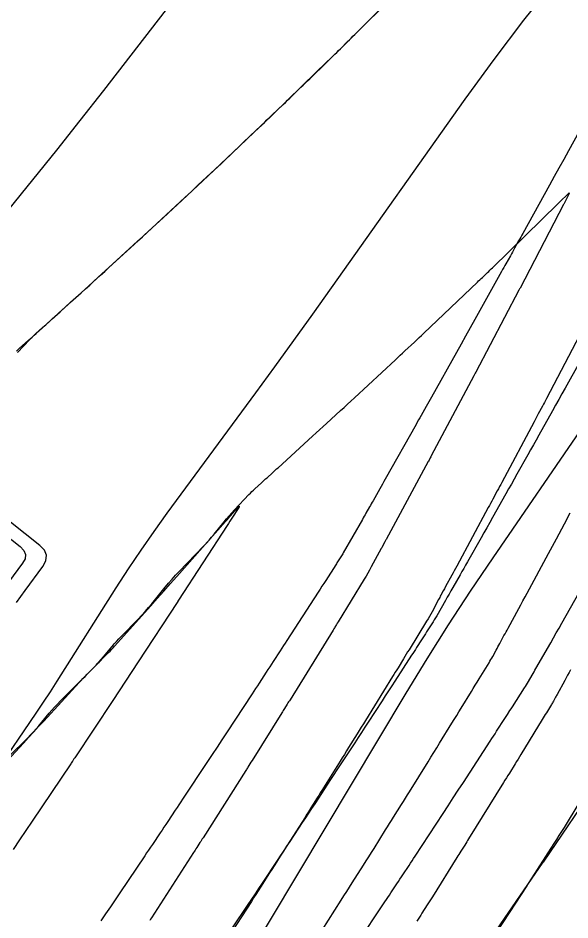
# Model space of a CAD drawing. Extents: x 1005228 to 1008882, y 1883389 to 1885754.
# Drawn here: x 1008294.8 to 1008324.15, y 1884713.33 to 1884761.32 of the extents above; entities that cross this region are included whole.
import ezdxf

# ---------------------------------------------------------------- set-up
doc = ezdxf.new("R2010")
doc.units = 0
for name, color, linetype in [('ATDIMS', 7, 'Continuous'), ('C-ANNO-NOTE', 7, 'Continuous'), ('TSOBSTACLE', 7, 'Continuous')]:
    doc.layers.add(name, color=color, linetype=linetype)

msp = doc.modelspace()

# ---------------------------------------------------------------- linework, layer by layer
at = {"layer": 'ATDIMS'}
for points in [[(1008294.725, 1884743.598), (1008294.803, 1884743.673), (1008294.882, 1884743.745), (1008295.343, 1884744.158), (1008295.446, 1884744.251), (1008295.55, 1884744.344), (1008295.653, 1884744.437), (1008295.757, 1884744.529), (1008296.478, 1884745.178), (1008296.618, 1884745.305), (1008296.758, 1884745.431), (1008296.899, 1884745.558), (1008297.039, 1884745.685), (1008297.599, 1884746.193), (1008297.739, 1884746.32), (1008297.879, 1884746.447), (1008298.019, 1884746.574), (1008298.159, 1884746.701), (1008299.191, 1884747.638), (1008299.409, 1884747.836), (1008299.628, 1884748.035), (1008299.846, 1884748.234), (1008300.064, 1884748.433), (1008301.16, 1884749.436), (1008301.416, 1884749.67), (1008301.67, 1884749.905), (1008301.924, 1884750.14), (1008302.177, 1884750.376), (1008303.668, 1884751.767), (1008303.844, 1884751.931), (1008304.02, 1884752.095), (1008304.195, 1884752.258), (1008304.371, 1884752.421), (1008305.075, 1884753.074), (1008305.251, 1884753.237), (1008305.426, 1884753.402), (1008305.6, 1884753.566), (1008305.774, 1884753.732), (1008307.763, 1884755.633), (1008307.9, 1884755.765), (1008308.037, 1884755.896), (1008308.175, 1884756.026), (1008308.312, 1884756.157), (1008308.9, 1884756.715), (1008309.018, 1884756.829), (1008309.137, 1884756.942), (1008309.255, 1884757.056), (1008309.373, 1884757.171), (1008309.844, 1884757.629), (1008309.962, 1884757.743), (1008310.079, 1884757.858), (1008310.197, 1884757.973), (1008310.314, 1884758.088), (1008312.122, 1884759.86), (1008312.462, 1884760.194), (1008312.801, 1884760.529), (1008313.139, 1884760.865), (1008313.476, 1884761.202), (1008315.748, 1884763.481)], [(1008294.771, 1884743.519), (1008295.416, 1884744.202), (1008295.484, 1884744.272), (1008295.553, 1884744.341), (1008295.623, 1884744.408), (1008295.694, 1884744.474), (1008295.983, 1884744.735), (1008296.055, 1884744.801), (1008296.127, 1884744.866), (1008296.2, 1884744.931), (1008296.272, 1884744.996), (1008296.62, 1884745.308), (1008296.702, 1884745.382), (1008296.784, 1884745.456), (1008296.865, 1884745.53), (1008296.947, 1884745.604), (1008298.155, 1884746.697), (1008298.384, 1884746.904), (1008298.612, 1884747.111), (1008298.84, 1884747.318), (1008299.068, 1884747.526), (1008300.192, 1884748.55), (1008300.387, 1884748.727), (1008300.581, 1884748.905), (1008300.775, 1884749.083), (1008300.969, 1884749.261), (1008301.744, 1884749.975), (1008301.938, 1884750.153), (1008302.131, 1884750.332), (1008302.324, 1884750.511), (1008302.518, 1884750.69), (1008303.795, 1884751.874), (1008304.072, 1884752.132), (1008304.348, 1884752.39), (1008304.624, 1884752.649), (1008304.898, 1884752.909), (1008306.591, 1884754.516), (1008306.739, 1884754.656), (1008306.887, 1884754.797), (1008307.035, 1884754.937), (1008307.183, 1884755.077), (1008307.777, 1884755.637), (1008307.925, 1884755.777), (1008308.072, 1884755.918), (1008308.22, 1884756.06), (1008308.366, 1884756.202), (1008310.637, 1884758.41), (1008310.748, 1884758.518), (1008310.859, 1884758.626), (1008310.971, 1884758.734), (1008311.083, 1884758.842), (1008311.558, 1884759.302), (1008311.655, 1884759.396), (1008311.752, 1884759.49), (1008311.848, 1884759.585), (1008311.944, 1884759.679), (1008312.327, 1884760.059), (1008312.423, 1884760.154), (1008312.519, 1884760.249), (1008312.614, 1884760.344), (1008312.71, 1884760.439), (1008314.669, 1884762.392)], [(1008325.577, 1884756.985), (1008324.074, 1884754.255), (1008323.82, 1884753.796), (1008323.567, 1884753.336), (1008323.313, 1884752.876), (1008323.059, 1884752.417), (1008321.644, 1884749.86), (1008321.589, 1884749.76), (1008321.534, 1884749.66), (1008321.479, 1884749.561), (1008321.424, 1884749.461), (1008321.202, 1884749.063), (1008321.147, 1884748.964), (1008321.092, 1884748.864), (1008321.036, 1884748.765), (1008320.981, 1884748.666), (1008320.746, 1884748.246), (1008320.688, 1884748.143), (1008320.631, 1884748.04), (1008320.573, 1884747.936), (1008320.516, 1884747.833), (1008319.091, 1884745.273), (1008318.847, 1884744.835), (1008318.603, 1884744.397), (1008318.358, 1884743.959), (1008318.113, 1884743.521), (1008316.78, 1884741.137), (1008316.712, 1884741.016), (1008316.645, 1884740.895), (1008316.577, 1884740.775), (1008316.509, 1884740.654), (1008316.238, 1884740.172), (1008316.17, 1884740.051), (1008316.102, 1884739.931), (1008316.035, 1884739.81), (1008315.967, 1884739.69), (1008314.33, 1884736.785), (1008314.256, 1884736.653), (1008314.182, 1884736.521), (1008314.107, 1884736.39), (1008314.033, 1884736.258), (1008313.68, 1884735.636), (1008313.633, 1884735.553), (1008313.586, 1884735.47), (1008313.539, 1884735.387), (1008313.492, 1884735.304), (1008313.302, 1884734.973), (1008313.255, 1884734.89), (1008313.208, 1884734.807), (1008313.16, 1884734.724), (1008313.113, 1884734.641), (1008312.097, 1884732.854), (1008312.065, 1884732.8), (1008312.033, 1884732.746), (1008312, 1884732.693), (1008311.966, 1884732.639), (1008311.83, 1884732.428), (1008311.796, 1884732.375), (1008311.762, 1884732.322), (1008311.728, 1884732.269), (1008311.694, 1884732.217), (1008311.162, 1884731.39), (1008311.062, 1884731.234), (1008310.962, 1884731.079), (1008310.862, 1884730.924), (1008310.762, 1884730.768), (1008309.1, 1884728.203), (1008309.009, 1884728.062), (1008308.917, 1884727.921), (1008308.826, 1884727.78), (1008308.734, 1884727.639), (1008308.368, 1884727.074), (1008308.276, 1884726.934), (1008308.185, 1884726.793), (1008308.093, 1884726.652), (1008308, 1884726.511), (1008307.621, 1884725.934), (1008307.527, 1884725.791), (1008307.433, 1884725.648), (1008307.339, 1884725.505), (1008307.245, 1884725.361), (1008305.886, 1884723.288), (1008305.634, 1884722.905), (1008305.382, 1884722.521), (1008305.129, 1884722.138), (1008304.876, 1884721.756), (1008303.554, 1884719.76), (1008303.455, 1884719.61), (1008303.356, 1884719.46), (1008303.256, 1884719.31), (1008303.157, 1884719.161), (1008302.759, 1884718.561), (1008302.659, 1884718.411), (1008302.559, 1884718.262), (1008302.459, 1884718.112), (1008302.359, 1884717.963), (1008301.947, 1884717.35), (1008301.845, 1884717.198), (1008301.743, 1884717.046), (1008301.641, 1884716.894), (1008301.539, 1884716.742), (1008300.21, 1884714.761), (1008299.961, 1884714.39), (1008299.711, 1884714.018), (1008299.46, 1884713.648), (1008299.21, 1884713.277)], [(1008324.661, 1884744.417), (1008322.9, 1884741.071), (1008322.846, 1884740.968), (1008322.792, 1884740.865), (1008322.738, 1884740.763), (1008322.683, 1884740.66), (1008322.465, 1884740.249), (1008322.411, 1884740.147), (1008322.356, 1884740.044), (1008322.302, 1884739.941), (1008322.247, 1884739.839), (1008320.526, 1884736.604), (1008320.467, 1884736.493), (1008320.407, 1884736.381), (1008320.348, 1884736.27), (1008320.288, 1884736.159), (1008320.049, 1884735.713), (1008319.99, 1884735.602), (1008319.93, 1884735.491), (1008319.87, 1884735.38), (1008319.81, 1884735.268), (1008318.128, 1884732.15), (1008318.063, 1884732.029), (1008317.998, 1884731.909), (1008317.933, 1884731.789), (1008317.868, 1884731.669), (1008317.539, 1884731.064), (1008317.477, 1884730.949), (1008317.414, 1884730.834), (1008317.289, 1884730.604), (1008317.258, 1884730.546), (1008317.226, 1884730.489), (1008317.195, 1884730.431), (1008317.164, 1884730.374), (1008316.816, 1884729.73), (1008316.747, 1884729.604), (1008316.676, 1884729.479), (1008316.603, 1884729.355), (1008316.529, 1884729.232), (1008315.594, 1884727.703), (1008315.521, 1884727.584), (1008315.448, 1884727.464), (1008315.375, 1884727.345), (1008315.302, 1884727.226), (1008315.01, 1884726.75), (1008314.937, 1884726.631), (1008314.864, 1884726.512), (1008314.79, 1884726.393), (1008314.717, 1884726.274), (1008313.277, 1884723.945), (1008313.165, 1884723.764), (1008313.053, 1884723.583), (1008312.941, 1884723.402), (1008312.829, 1884723.221), (1008312.381, 1884722.498), (1008312.269, 1884722.318), (1008312.157, 1884722.137), (1008312.044, 1884721.957), (1008311.932, 1884721.776), (1008311.041, 1884720.353), (1008310.958, 1884720.221), (1008310.875, 1884720.089), (1008310.792, 1884719.956), (1008310.709, 1884719.824), (1008310.378, 1884719.296), (1008310.295, 1884719.164), (1008310.212, 1884719.032), (1008310.128, 1884718.9), (1008310.045, 1884718.769), (1008308.66, 1884716.587), (1008308.539, 1884716.397), (1008308.418, 1884716.207), (1008308.298, 1884716.017), (1008308.177, 1884715.828), (1008307.693, 1884715.068), (1008307.572, 1884714.878), (1008307.451, 1884714.689), (1008307.329, 1884714.499), (1008307.208, 1884714.31), (1008305.92, 1884712.314)], [(1008294.718, 1884730.226), (1008294.952, 1884730.543), (1008295.186, 1884730.861), (1008296.121, 1884732.131), (1008296.286, 1884732.44), (1008296.316, 1884732.73), (1008296.211, 1884733.002), (1008295.969, 1884733.255), (1008289.7, 1884738.208)]]:
    msp.add_lwpolyline(points, dxfattribs=at)
at = {"layer": 'C-ANNO-NOTE'}
for points in [[(1008294.318, 1884751.129), (1008295.594, 1884752.7), (1008296.86, 1884754.28), (1008298.114, 1884755.869), (1008299.358, 1884757.466), (1008308.512, 1884769.306)], [(1008323.316, 1884763.248), (1008321.685, 1884761.199), (1008320.099, 1884759.113), (1008318.56, 1884756.992), (1008311.46, 1884746.969), (1008310.46, 1884745.563), (1008309.453, 1884744.162), (1008308.441, 1884742.765), (1008307.423, 1884741.372), (1008302.716, 1884734.963), (1008302.014, 1884733.99), (1008301.328, 1884733.005), (1008300.66, 1884732.008), (1008300.009, 1884731), (1008296.857, 1884726.025), (1008296.503, 1884725.472), (1008296.144, 1884724.922), (1008295.781, 1884724.375), (1008295.413, 1884723.831), (1008293.933, 1884721.661)], [(1008303.924, 1884706.135), (1008315.439, 1884725.39), (1008316.553, 1884727.219), (1008317.694, 1884729.029), (1008318.865, 1884730.821), (1008320.064, 1884732.595), (1008324.916, 1884739.654), (1008326.129, 1884741.419), (1008327.342, 1884743.184), (1008328.555, 1884744.949), (1008329.768, 1884746.714), (1008335.158, 1884754.559), (1008336.438, 1884756.468), (1008337.673, 1884758.407), (1008338.862, 1884760.373), (1008340.006, 1884762.367)]]:
    msp.add_lwpolyline(points, dxfattribs=at)
at = {"layer": 'TSOBSTACLE'}
for points in [[(1008293.254, 1884720.994), (1008295.318, 1884723.021), (1008295.471, 1884723.175), (1008295.62, 1884723.332), (1008295.765, 1884723.494), (1008295.906, 1884723.659), (1008296.461, 1884724.326), (1008296.602, 1884724.491), (1008296.746, 1884724.653), (1008296.894, 1884724.812), (1008297.046, 1884724.967), (1008298.864, 1884726.794), (1008298.989, 1884726.922), (1008299.111, 1884727.053), (1008299.229, 1884727.187), (1008299.344, 1884727.324), (1008299.799, 1884727.877), (1008299.914, 1884728.014), (1008300.032, 1884728.148), (1008300.153, 1884728.28), (1008300.277, 1884728.409), (1008301.182, 1884729.334), (1008301.373, 1884729.533), (1008301.558, 1884729.736), (1008301.739, 1884729.943), (1008301.915, 1884730.154), (1008302.63, 1884731.032), (1008302.809, 1884731.247), (1008302.993, 1884731.459), (1008303.181, 1884731.667), (1008303.373, 1884731.871), (1008304.674, 1884733.226), (1008304.818, 1884733.379), (1008304.958, 1884733.535), (1008305.095, 1884733.694), (1008305.229, 1884733.857), (1008305.757, 1884734.512), (1008305.89, 1884734.675), (1008306.027, 1884734.835), (1008306.167, 1884734.992), (1008306.31, 1884735.146), (1008307.08, 1884735.961), (1008307.158, 1884736.041), (1008307.237, 1884736.12), (1008307.317, 1884736.197), (1008307.399, 1884736.273), (1008307.748, 1884736.591), (1008307.821, 1884736.657), (1008307.895, 1884736.724), (1008307.968, 1884736.79), (1008308.041, 1884736.857), (1008308.335, 1884737.122), (1008308.408, 1884737.189), (1008308.481, 1884737.255), (1008308.554, 1884737.322), (1008308.627, 1884737.389), (1008310.466, 1884739.072), (1008310.651, 1884739.242), (1008310.837, 1884739.412), (1008311.022, 1884739.581), (1008311.208, 1884739.75), (1008311.95, 1884740.427), (1008312.136, 1884740.596), (1008312.321, 1884740.766), (1008312.505, 1884740.937), (1008312.689, 1884741.108), (1008314.869, 1884743.138), (1008314.995, 1884743.255), (1008315.121, 1884743.373), (1008315.247, 1884743.49), (1008315.374, 1884743.607), (1008315.88, 1884744.076), (1008316.006, 1884744.194), (1008316.132, 1884744.312), (1008316.257, 1884744.43), (1008316.382, 1884744.549), (1008319.227, 1884747.263), (1008319.294, 1884747.327), (1008319.361, 1884747.391), (1008319.428, 1884747.455), (1008319.496, 1884747.519), (1008319.764, 1884747.774), (1008319.831, 1884747.838), (1008319.898, 1884747.902), (1008319.965, 1884747.966), (1008320.031, 1884748.031), (1008323.533, 1884751.452), (1008323.567, 1884751.486), (1008323.602, 1884751.519), (1008323.619, 1884751.536), (1008323.636, 1884751.553), (1008324.035, 1884751.952), (1008324.088, 1884752), (1008324.114, 1884752.01), (1008324.112, 1884751.983), (1008324.082, 1884751.917), (1008323.822, 1884751.412), (1008323.817, 1884751.4), (1008321.495, 1884746.937), (1008321.477, 1884746.902), (1008321.44, 1884746.832), (1008319.146, 1884742.473), (1008319.119, 1884742.422), (1008319.066, 1884742.322), (1008319.04, 1884742.272), (1008316.776, 1884738.018), (1008316.749, 1884737.969), (1008316.723, 1884737.919), (1008316.656, 1884737.795), (1008316.629, 1884737.745), (1008316.616, 1884737.72), (1008314.381, 1884733.577), (1008314.363, 1884733.544), (1008314.345, 1884733.51), (1008314.327, 1884733.477), (1008314.309, 1884733.444), (1008314.201, 1884733.245), (1008314.141, 1884733.134), (1008314.115, 1884733.086), (1008313.589, 1884732.114), (1008313.497, 1884731.947), (1008313.403, 1884731.782), (1008313.307, 1884731.617), (1008313.209, 1884731.454), (1008311.822, 1884729.187), (1008311.778, 1884729.115), (1008311.734, 1884729.042), (1008311.645, 1884728.898), (1008311.623, 1884728.861), (1008311.6, 1884728.825), (1008311.578, 1884728.789), (1008311.556, 1884728.753), (1008309.265, 1884725.046), (1008309.229, 1884724.988), (1008309.193, 1884724.93), (1008309.157, 1884724.872), (1008309.121, 1884724.815), (1008308.978, 1884724.583), (1008308.942, 1884724.525), (1008308.906, 1884724.467), (1008308.87, 1884724.409), (1008308.834, 1884724.352), (1008307.244, 1884721.812), (1008307.189, 1884721.724), (1008307.134, 1884721.637), (1008307.025, 1884721.462), (1008306.997, 1884721.418), (1008306.97, 1884721.374), (1008306.942, 1884721.331), (1008306.914, 1884721.287), (1008304.639, 1884717.704), (1008304.597, 1884717.638), (1008304.556, 1884717.573), (1008304.514, 1884717.507), (1008304.472, 1884717.441), (1008304.305, 1884717.179), (1008304.263, 1884717.113), (1008304.221, 1884717.048), (1008304.179, 1884716.982), (1008304.137, 1884716.917), (1008301.894, 1884713.44), (1008301.849, 1884713.37), (1008301.804, 1884713.3)], [(1008324.677, 1884743.024), (1008323.893, 1884741.615), (1008323.725, 1884741.313), (1008323.557, 1884741.011), (1008323.388, 1884740.71), (1008323.22, 1884740.408), (1008322.499, 1884739.12), (1008322.354, 1884738.86), (1008322.208, 1884738.6), (1008322.062, 1884738.34), (1008321.916, 1884738.08), (1008321.331, 1884737.04), (1008321.185, 1884736.78), (1008321.038, 1884736.52), (1008320.892, 1884736.26), (1008320.746, 1884736), (1008320.036, 1884734.74), (1008319.883, 1884734.469), (1008319.73, 1884734.198), (1008319.577, 1884733.927), (1008319.424, 1884733.656), (1008318.698, 1884732.375), (1008318.601, 1884732.204), (1008318.504, 1884732.033), (1008318.407, 1884731.862), (1008318.309, 1884731.692), (1008317.919, 1884731.01), (1008317.822, 1884730.839), (1008317.725, 1884730.669), (1008317.627, 1884730.498), (1008317.53, 1884730.327), (1008317.066, 1884729.512), (1008317.003, 1884729.403), (1008316.939, 1884729.294), (1008316.872, 1884729.187), (1008316.805, 1884729.08), (1008316.528, 1884728.651), (1008316.462, 1884728.548), (1008316.395, 1884728.444), (1008316.328, 1884728.341), (1008316.262, 1884728.237), (1008315.996, 1884727.823), (1008315.929, 1884727.72), (1008315.862, 1884727.616), (1008315.796, 1884727.513), (1008315.729, 1884727.41), (1008314.841, 1884726.039), (1008314.671, 1884725.776), (1008314.501, 1884725.514), (1008314.33, 1884725.251), (1008314.16, 1884724.988), (1008313.425, 1884723.857), (1008313.246, 1884723.58), (1008313.066, 1884723.305), (1008312.886, 1884723.029), (1008312.705, 1884722.754), (1008311.932, 1884721.577), (1008311.763, 1884721.32), (1008311.595, 1884721.063), (1008311.426, 1884720.806), (1008311.257, 1884720.549), (1008310.577, 1884719.512), (1008310.412, 1884719.259), (1008310.246, 1884719.007), (1008310.08, 1884718.756), (1008309.913, 1884718.504), (1008309.247, 1884717.498), (1008309.08, 1884717.246), (1008308.913, 1884716.995), (1008308.747, 1884716.743), (1008308.58, 1884716.492), (1008307.782, 1884715.29), (1008307.593, 1884715.007), (1008307.404, 1884714.723), (1008307.214, 1884714.44), (1008307.024, 1884714.157), (1008306.186, 1884712.909)], [(1008286.84, 1884739.575), (1008294.922, 1884733.191), (1008295.113, 1884732.991), (1008295.197, 1884732.775), (1008295.173, 1884732.546), (1008295.042, 1884732.302), (1008294.302, 1884731.296)], [(1008293.782, 1884721.338), (1008295.085, 1884722.74), (1008295.356, 1884723.033), (1008295.627, 1884723.326), (1008295.898, 1884723.619), (1008296.168, 1884723.912), (1008298.047, 1884725.956), (1008298.151, 1884726.068), (1008298.256, 1884726.179), (1008298.363, 1884726.289), (1008298.47, 1884726.398), (1008298.952, 1884726.881), (1008299.034, 1884726.965), (1008299.117, 1884727.048), (1008299.199, 1884727.131), (1008299.282, 1884727.215), (1008299.611, 1884727.549), (1008299.693, 1884727.633), (1008299.773, 1884727.718), (1008299.853, 1884727.804), (1008299.932, 1884727.89), (1008301.857, 1884730.042), (1008302.204, 1884730.43), (1008302.55, 1884730.819), (1008302.896, 1884731.208), (1008303.241, 1884731.597), (1008305.842, 1884734.534), (1008305.851, 1884734.544), (1008305.86, 1884734.554), (1008305.869, 1884734.564), (1008305.879, 1884734.574), (1008305.937, 1884734.635), (1008305.955, 1884734.654), (1008305.964, 1884734.664), (1008306.471, 1884735.247), (1008306.537, 1884735.319), (1008306.564, 1884735.339), (1008306.552, 1884735.308), (1008306.501, 1884735.224), (1008306.207, 1884734.767), (1008306.135, 1884734.654), (1008306.062, 1884734.541), (1008305.99, 1884734.429), (1008305.917, 1884734.316), (1008303.342, 1884730.34), (1008303.307, 1884730.287), (1008303.295, 1884730.269), (1008303.264, 1884730.22), (1008301.195, 1884727.065), (1008300.857, 1884726.55), (1008300.518, 1884726.035), (1008300.179, 1884725.521), (1008299.839, 1884725.007), (1008297.819, 1884721.957), (1008297.777, 1884721.895), (1008297.736, 1884721.832), (1008297.715, 1884721.801), (1008297.694, 1884721.769), (1008297.629, 1884721.674), (1008297.608, 1884721.642), (1008295.559, 1884718.587), (1008295.222, 1884718.085), (1008294.884, 1884717.583), (1008294.546, 1884717.082)], [(1008310.966, 1884712.776), (1008311.988, 1884714.381), (1008312.134, 1884714.611), (1008312.281, 1884714.842), (1008312.428, 1884715.073), (1008312.575, 1884715.304), (1008313.175, 1884716.25), (1008313.315, 1884716.47), (1008313.454, 1884716.69), (1008313.593, 1884716.91), (1008313.731, 1884717.13), (1008314.349, 1884718.114), (1008314.455, 1884718.284), (1008314.561, 1884718.453), (1008314.667, 1884718.622), (1008314.773, 1884718.791), (1008315.196, 1884719.468), (1008315.302, 1884719.637), (1008315.408, 1884719.807), (1008315.513, 1884719.976), (1008315.619, 1884720.146), (1008316.609, 1884721.745), (1008316.761, 1884721.99), (1008316.913, 1884722.235), (1008317.065, 1884722.481), (1008317.217, 1884722.726), (1008317.878, 1884723.796), (1008318.002, 1884723.997), (1008318.127, 1884724.199), (1008318.251, 1884724.401), (1008318.375, 1884724.602), (1008318.909, 1884725.474), (1008319.013, 1884725.644), (1008319.118, 1884725.814), (1008319.222, 1884725.984), (1008319.326, 1884726.154), (1008319.849, 1884727.01), (1008319.899, 1884727.093), (1008319.948, 1884727.177), (1008319.996, 1884727.261), (1008320.043, 1884727.347), (1008320.228, 1884727.689), (1008320.274, 1884727.774), (1008320.321, 1884727.86), (1008320.367, 1884727.945), (1008320.414, 1884728.03), (1008320.644, 1884728.454), (1008320.698, 1884728.553), (1008320.752, 1884728.652), (1008320.806, 1884728.752), (1008320.86, 1884728.851), (1008321.426, 1884729.894), (1008321.539, 1884730.101), (1008321.651, 1884730.308), (1008321.763, 1884730.515), (1008321.875, 1884730.722), (1008323.004, 1884732.817), (1008323.111, 1884733.014), (1008323.217, 1884733.212), (1008323.323, 1884733.41), (1008323.429, 1884733.607), (1008323.853, 1884734.398), (1008323.959, 1884734.596), (1008324.065, 1884734.794), (1008324.171, 1884734.992)], [(1008312.805, 1884712.02), (1008314.311, 1884714.288), (1008314.391, 1884714.409), (1008314.471, 1884714.529), (1008314.551, 1884714.65), (1008314.631, 1884714.77), (1008314.95, 1884715.252), (1008315.03, 1884715.373), (1008315.11, 1884715.494), (1008315.189, 1884715.614), (1008315.269, 1884715.735), (1008315.594, 1884716.232), (1008315.675, 1884716.355), (1008315.756, 1884716.478), (1008315.837, 1884716.602), (1008315.918, 1884716.725), (1008317.41, 1884718.996), (1008317.679, 1884719.406), (1008317.948, 1884719.817), (1008318.215, 1884720.227), (1008318.483, 1884720.639), (1008319.915, 1884722.845), (1008319.999, 1884722.975), (1008320.084, 1884723.106), (1008320.169, 1884723.237), (1008320.254, 1884723.368), (1008320.696, 1884724.051), (1008320.729, 1884724.102), (1008320.763, 1884724.154), (1008320.796, 1884724.205), (1008320.829, 1884724.257), (1008320.962, 1884724.463), (1008321.028, 1884724.566), (1008321.094, 1884724.669), (1008321.741, 1884725.673), (1008321.794, 1884725.757), (1008321.846, 1884725.841), (1008321.897, 1884725.927), (1008321.947, 1884726.013), (1008322.143, 1884726.358), (1008322.192, 1884726.444), (1008322.241, 1884726.53), (1008322.291, 1884726.616), (1008322.34, 1884726.703), (1008323.127, 1884728.08), (1008323.275, 1884728.338), (1008323.422, 1884728.596), (1008323.569, 1884728.855), (1008323.716, 1884729.114), (1008325.105, 1884731.566)], [(1008324.18, 1884726.638), (1008324.104, 1884726.497), (1008324.027, 1884726.356), (1008323.951, 1884726.216), (1008323.874, 1884726.075), (1008323.463, 1884725.32), (1008323.439, 1884725.275), (1008323.415, 1884725.231), (1008323.391, 1884725.186), (1008323.367, 1884725.141), (1008323.27, 1884724.963), (1008323.246, 1884724.919), (1008323.221, 1884724.874), (1008323.195, 1884724.831), (1008323.169, 1884724.787), (1008322.896, 1884724.341), (1008322.842, 1884724.252), (1008322.787, 1884724.164), (1008322.733, 1884724.075), (1008322.679, 1884723.986), (1008321.544, 1884722.135), (1008321.467, 1884722.01), (1008321.39, 1884721.885), (1008321.313, 1884721.761), (1008321.236, 1884721.636), (1008320.928, 1884721.137), (1008320.851, 1884721.012), (1008320.773, 1884720.888), (1008320.696, 1884720.763), (1008320.619, 1884720.638), (1008318.762, 1884717.641), (1008318.711, 1884717.559), (1008318.659, 1884717.476), (1008318.608, 1884717.394), (1008318.556, 1884717.311), (1008318.35, 1884716.982), (1008318.298, 1884716.899), (1008318.247, 1884716.817), (1008318.195, 1884716.734), (1008318.143, 1884716.652), (1008316.834, 1884714.565), (1008316.765, 1884714.456), (1008316.697, 1884714.347), (1008316.628, 1884714.238), (1008316.559, 1884714.129), (1008316.282, 1884713.694), (1008316.213, 1884713.586), (1008316.144, 1884713.477), (1008316.075, 1884713.368), (1008316.006, 1884713.259)], [(1008325.644, 1884720.704), (1008322.76, 1884716.458), (1008322.723, 1884716.404), (1008322.716, 1884716.394), (1008319.846, 1884712.217)], [(1008324.629, 1884719.532), (1008323.836, 1884718.253), (1008323.703, 1884718.038), (1008323.568, 1884717.825), (1008323.433, 1884717.612), (1008323.297, 1884717.399), (1008321.96, 1884715.317), (1008321.887, 1884715.204), (1008321.869, 1884715.175), (1008321.851, 1884715.147), (1008319.983, 1884712.273)]]:
    msp.add_lwpolyline(points, dxfattribs=at)

doc.saveas('drawing.dxf')
